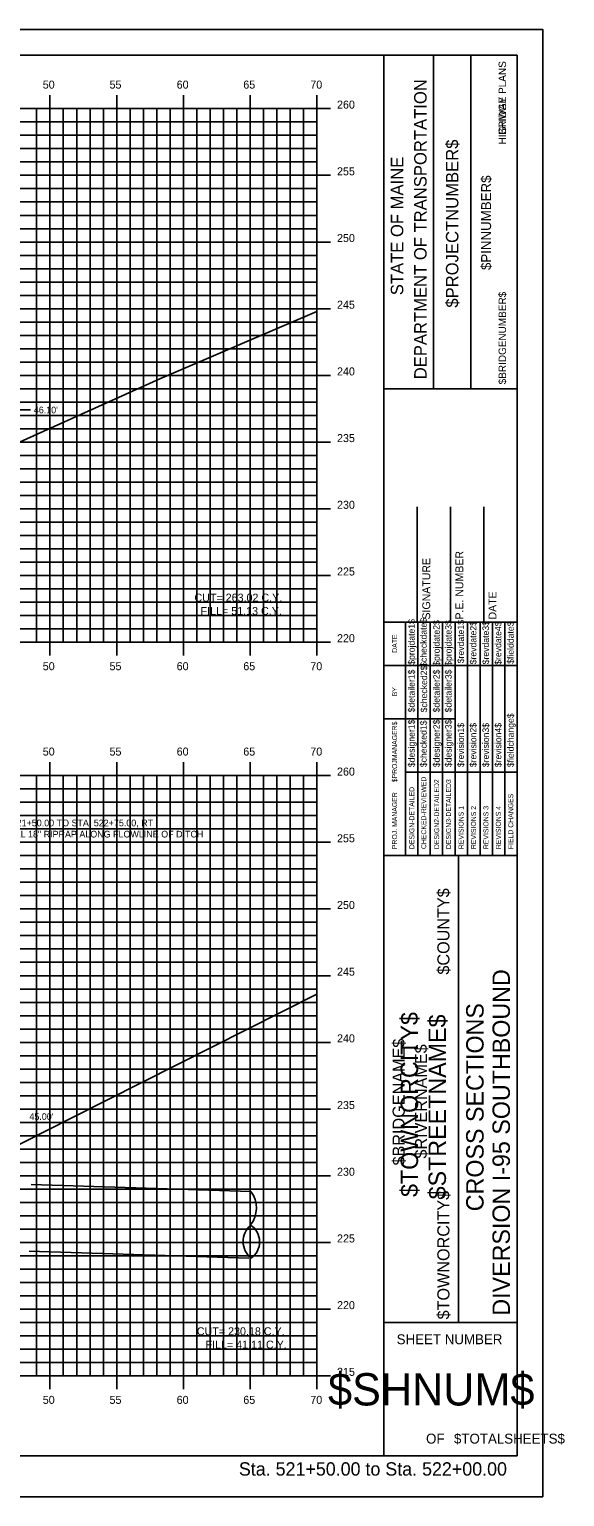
# Model space of a CAD drawing. Extents: x 1170543 to 1177585, y 609599 to 610623.
# Drawn here: x 1174740.3 to 1174780.3, y 609598.8 to 609708.8 of the extents above; entities that cross this region are included whole.
import ezdxf

# ---------------------------------------------------------------- set-up
doc = ezdxf.new("R2010")
doc.units = 0
for name, color, linetype in [('ANNOTATION', 7, 'Continuous'), ('BORDER', 7, 'Continuous'), ('BRIDGE_TITLE', 7, 'Continuous'), ('D_Drainage_Text', 7, 'Continuous'), ('D_Roadway_Centerline_Text', 7, 'Continuous'), ('H_V ANNOTATION', 7, 'Continuous'), ('HIGHWAY_TITLE', 7, 'Continuous'), ('MAJOR', 7, 'Continuous'), ('MINOR', 7, 'Continuous'), ('PLOT BOUNDARY', 7, 'Continuous'), ('S_Roadway_Centerline', 7, 'Continuous')]:
    doc.layers.add(name, color=color, linetype=linetype)

msp = doc.modelspace()

# ---------------------------------------------------------------- linework, layer by layer
at = {"layer": 'ANNOTATION'}
msp.add_line((1174740.34, 609680.28), (1174739.34, 609680.28), dxfattribs=at)
at = {"layer": 'BORDER'}
for p, q in [((1174776.8, 609706.87), (1174616.8, 609706.87)), ((1174766.8, 609601.88), (1174766.8, 609706.88)), ((1174770.53, 609681.87), (1174770.53, 609706.87)), ((1174773.32, 609681.87), (1174773.32, 609706.87)), ((1174776.8, 609601.88), (1174776.8, 609706.88)), ((1174766.8, 609681.87), (1174776.8, 609681.87)), ((1174769.3, 609664.38), (1174769.3, 609673.02)), ((1174771.8, 609664.38), (1174771.8, 609673.02)), ((1174774.3, 609664.38), (1174774.3, 609673.02)), ((1174766.8, 609664.38), (1174776.8, 609664.38)), ((1174766.8, 609646.88), (1174776.8, 609646.88)), ((1174772.39, 609611.88), (1174772.39, 609646.88)), ((1174766.8, 609611.88), (1174776.8, 609611.88)), ((1174616.8, 609601.87), (1174776.8, 609601.87))]:
    msp.add_line(p, q, dxfattribs=at)
for points in [[(1174768.42, 609661.13), (1174768.42, 609664.38)], [(1174769.35, 609646.88), (1174769.35, 609664.38)], [(1174770.28, 609664.38), (1174770.28, 609646.88)], [(1174771.21, 609646.88), (1174771.21, 609664.38)], [(1174772.14, 609646.88), (1174772.14, 609664.38)], [(1174773.07, 609646.88), (1174773.07, 609664.38)], [(1174774.01, 609646.88), (1174774.01, 609664.38)], [(1174774.94, 609646.88), (1174774.94, 609664.38)], [(1174775.87, 609646.88), (1174775.87, 609664.38)], [(1174768.42, 609646.88), (1174768.42, 609663.67)], [(1174766.8, 609661.13), (1174776.8, 609661.13)], [(1174766.8, 609657.13), (1174768.42, 609657.13)], [(1174768.42, 609657.13), (1174772.14, 609657.13)], [(1174768.42, 609653.13), (1174776.8, 609653.13)]]:
    msp.add_lwpolyline(points, dxfattribs=at)
at = {"layer": 'D_Drainage_Text'}
for p, q in [((1174740.39, 609622.21), (1174756.85, 609621.69)), ((1174740.24, 609617.21), (1174756.7, 609616.69))]:
    msp.add_line(p, q, dxfattribs=at)
for centre, radius, start, end in [((1174755.19, 609620.45), 2.07, 322.1091, 36.6507), ((1174757.91, 609617.94), 1.64, 131.2357, 230.0149), ((1174755.99, 609617.92), 1.51, 304.9578, 56.2928)]:
    msp.add_arc(centre, radius, start, end, dxfattribs=at)
at = {"layer": 'MAJOR'}
for p, q in [((1174741.8, 609703.87), (1174741.8, 609702.87)), ((1174746.8, 609703.87), (1174746.8, 609702.87)), ((1174751.8, 609703.87), (1174751.8, 609702.87)), ((1174756.8, 609703.87), (1174756.8, 609702.87)), ((1174761.8, 609703.87), (1174761.8, 609702.87)), ((1174621.8, 609702.87), (1174761.8, 609702.87)), ((1174621.8, 609702.87), (1174761.8, 609702.87)), ((1174741.8, 609662.87), (1174741.8, 609702.87)), ((1174746.8, 609662.87), (1174746.8, 609702.87)), ((1174751.8, 609662.87), (1174751.8, 609702.87)), ((1174756.8, 609662.87), (1174756.8, 609702.87)), ((1174762.8, 609702.87), (1174760.8, 609702.87)), ((1174761.8, 609662.87), (1174761.8, 609702.87)), ((1174761.8, 609662.87), (1174761.8, 609702.87)), ((1174621.8, 609697.87), (1174761.8, 609697.87)), ((1174762.8, 609697.87), (1174760.8, 609697.87)), ((1174621.8, 609692.87), (1174761.8, 609692.87)), ((1174762.8, 609692.87), (1174760.8, 609692.87)), ((1174621.8, 609687.87), (1174761.8, 609687.87)), ((1174762.8, 609687.87), (1174760.8, 609687.87)), ((1174621.8, 609682.87), (1174761.8, 609682.87)), ((1174762.8, 609682.87), (1174760.8, 609682.87)), ((1174621.8, 609677.87), (1174761.8, 609677.87)), ((1174762.8, 609677.87), (1174760.8, 609677.87)), ((1174621.8, 609672.87), (1174761.8, 609672.87)), ((1174762.8, 609672.87), (1174760.8, 609672.87)), ((1174621.8, 609667.87), (1174761.8, 609667.87)), ((1174762.8, 609667.87), (1174760.8, 609667.87)), ((1174621.8, 609662.87), (1174761.8, 609662.87)), ((1174621.8, 609662.87), (1174761.8, 609662.87)), ((1174741.8, 609661.87), (1174741.8, 609662.87)), ((1174746.8, 609661.87), (1174746.8, 609662.87)), ((1174751.8, 609661.87), (1174751.8, 609662.87)), ((1174756.8, 609661.87), (1174756.8, 609662.87)), ((1174762.8, 609662.87), (1174760.8, 609662.87)), ((1174761.8, 609661.87), (1174761.8, 609662.87)), ((1174741.8, 609653.87), (1174741.8, 609652.87)), ((1174746.8, 609653.87), (1174746.8, 609652.87)), ((1174751.8, 609653.87), (1174751.8, 609652.87)), ((1174756.8, 609653.87), (1174756.8, 609652.87)), ((1174761.8, 609653.87), (1174761.8, 609652.87)), ((1174621.8, 609652.87), (1174761.8, 609652.87)), ((1174621.8, 609652.87), (1174761.8, 609652.87)), ((1174741.8, 609607.87), (1174741.8, 609652.87)), ((1174746.8, 609607.87), (1174746.8, 609652.87)), ((1174751.8, 609607.87), (1174751.8, 609652.87)), ((1174756.8, 609607.87), (1174756.8, 609652.87)), ((1174762.8, 609652.87), (1174760.8, 609652.87)), ((1174761.8, 609607.87), (1174761.8, 609652.87)), ((1174761.8, 609607.87), (1174761.8, 609652.87)), ((1174621.8, 609647.87), (1174761.8, 609647.87)), ((1174762.8, 609647.87), (1174760.8, 609647.87)), ((1174621.8, 609642.87), (1174761.8, 609642.87)), ((1174762.8, 609642.87), (1174760.8, 609642.87)), ((1174621.8, 609637.87), (1174761.8, 609637.87)), ((1174762.8, 609637.87), (1174760.8, 609637.87)), ((1174621.8, 609632.87), (1174761.8, 609632.87)), ((1174762.8, 609632.87), (1174760.8, 609632.87)), ((1174621.8, 609627.87), (1174761.8, 609627.87)), ((1174762.8, 609627.87), (1174760.8, 609627.87)), ((1174621.8, 609622.87), (1174761.8, 609622.87)), ((1174762.8, 609622.87), (1174760.8, 609622.87)), ((1174621.8, 609617.87), (1174761.8, 609617.87)), ((1174762.8, 609617.87), (1174760.8, 609617.87)), ((1174621.8, 609612.87), (1174761.8, 609612.87)), ((1174762.8, 609612.87), (1174760.8, 609612.87)), ((1174621.8, 609607.87), (1174761.8, 609607.87)), ((1174621.8, 609607.87), (1174761.8, 609607.87)), ((1174741.8, 609606.87), (1174741.8, 609607.87)), ((1174746.8, 609606.87), (1174746.8, 609607.87)), ((1174751.8, 609606.87), (1174751.8, 609607.87)), ((1174756.8, 609606.87), (1174756.8, 609607.87)), ((1174762.8, 609607.87), (1174760.8, 609607.87)), ((1174761.8, 609606.87), (1174761.8, 609607.87))]:
    msp.add_line(p, q, dxfattribs=at)
at = {"layer": 'MINOR'}
for p, q in [((1174740.8, 609662.87), (1174740.8, 609702.87)), ((1174742.8, 609662.87), (1174742.8, 609702.87)), ((1174743.8, 609662.87), (1174743.8, 609702.87)), ((1174744.8, 609662.87), (1174744.8, 609702.87)), ((1174745.8, 609662.87), (1174745.8, 609702.87)), ((1174747.8, 609662.87), (1174747.8, 609702.87)), ((1174748.8, 609662.87), (1174748.8, 609702.87)), ((1174749.8, 609662.87), (1174749.8, 609702.87)), ((1174750.8, 609662.87), (1174750.8, 609702.87)), ((1174752.8, 609662.87), (1174752.8, 609702.87)), ((1174753.8, 609662.87), (1174753.8, 609702.87)), ((1174754.8, 609662.87), (1174754.8, 609702.87)), ((1174755.8, 609662.87), (1174755.8, 609702.87)), ((1174757.8, 609662.87), (1174757.8, 609702.87)), ((1174758.8, 609662.87), (1174758.8, 609702.87)), ((1174759.8, 609662.87), (1174759.8, 609702.87)), ((1174760.8, 609662.87), (1174760.8, 609702.87)), ((1174621.8, 609701.87), (1174761.8, 609701.87)), ((1174761.8, 609701.87), (1174760.8, 609701.87)), ((1174621.8, 609700.87), (1174761.8, 609700.87)), ((1174761.8, 609700.87), (1174760.8, 609700.87)), ((1174621.8, 609699.87), (1174761.8, 609699.87)), ((1174761.8, 609699.87), (1174760.8, 609699.87)), ((1174621.8, 609698.87), (1174761.8, 609698.87)), ((1174761.8, 609698.87), (1174760.8, 609698.87)), ((1174621.8, 609696.87), (1174761.8, 609696.87)), ((1174761.8, 609696.87), (1174760.8, 609696.87)), ((1174621.8, 609695.87), (1174761.8, 609695.87)), ((1174621.8, 609694.87), (1174761.8, 609694.87)), ((1174761.8, 609695.87), (1174760.8, 609695.87)), ((1174761.8, 609694.87), (1174760.8, 609694.87)), ((1174621.8, 609693.87), (1174761.8, 609693.87)), ((1174761.8, 609693.87), (1174760.8, 609693.87)), ((1174621.8, 609691.87), (1174761.8, 609691.87)), ((1174761.8, 609691.87), (1174760.8, 609691.87)), ((1174621.8, 609690.87), (1174761.8, 609690.87)), ((1174761.8, 609690.87), (1174760.8, 609690.87)), ((1174621.8, 609689.87), (1174761.8, 609689.87)), ((1174761.8, 609689.87), (1174760.8, 609689.87)), ((1174621.8, 609688.87), (1174761.8, 609688.87)), ((1174761.8, 609688.87), (1174760.8, 609688.87)), ((1174621.8, 609686.87), (1174761.8, 609686.87)), ((1174761.8, 609686.87), (1174760.8, 609686.87)), ((1174621.8, 609685.87), (1174761.8, 609685.87)), ((1174761.8, 609685.87), (1174760.8, 609685.87)), ((1174621.8, 609684.87), (1174761.8, 609684.87)), ((1174621.8, 609683.87), (1174761.8, 609683.87)), ((1174761.8, 609684.87), (1174760.8, 609684.87)), ((1174761.8, 609683.87), (1174760.8, 609683.87)), ((1174621.8, 609681.87), (1174761.8, 609681.87)), ((1174761.8, 609681.87), (1174760.8, 609681.87)), ((1174621.8, 609680.87), (1174761.8, 609680.87)), ((1174761.8, 609680.87), (1174760.8, 609680.87)), ((1174621.8, 609679.87), (1174761.8, 609679.87)), ((1174761.8, 609679.87), (1174760.8, 609679.87)), ((1174621.8, 609678.87), (1174761.8, 609678.87)), ((1174761.8, 609678.87), (1174760.8, 609678.87)), ((1174621.8, 609676.87), (1174761.8, 609676.87)), ((1174761.8, 609676.87), (1174760.8, 609676.87)), ((1174621.8, 609675.87), (1174761.8, 609675.87)), ((1174761.8, 609675.87), (1174760.8, 609675.87)), ((1174621.8, 609674.87), (1174761.8, 609674.87)), ((1174761.8, 609674.87), (1174760.8, 609674.87)), ((1174621.8, 609673.87), (1174761.8, 609673.87)), ((1174761.8, 609673.87), (1174760.8, 609673.87)), ((1174621.8, 609671.87), (1174761.8, 609671.87)), ((1174761.8, 609671.87), (1174760.8, 609671.87)), ((1174621.8, 609670.87), (1174761.8, 609670.87)), ((1174761.8, 609670.87), (1174760.8, 609670.87)), ((1174621.8, 609669.87), (1174761.8, 609669.87)), ((1174761.8, 609669.87), (1174760.8, 609669.87)), ((1174621.8, 609668.87), (1174761.8, 609668.87)), ((1174761.8, 609668.87), (1174760.8, 609668.87)), ((1174621.8, 609666.87), (1174761.8, 609666.87)), ((1174761.8, 609666.87), (1174760.8, 609666.87)), ((1174621.8, 609665.87), (1174761.8, 609665.87)), ((1174761.8, 609665.87), (1174760.8, 609665.87)), ((1174621.8, 609664.87), (1174761.8, 609664.87)), ((1174761.8, 609664.87), (1174760.8, 609664.87)), ((1174621.8, 609663.87), (1174761.8, 609663.87)), ((1174761.8, 609663.87), (1174760.8, 609663.87)), ((1174740.8, 609607.87), (1174740.8, 609652.87)), ((1174742.8, 609607.87), (1174742.8, 609652.87)), ((1174743.8, 609607.87), (1174743.8, 609652.87)), ((1174744.8, 609607.87), (1174744.8, 609652.87)), ((1174745.8, 609607.87), (1174745.8, 609652.87)), ((1174747.8, 609607.87), (1174747.8, 609652.87)), ((1174748.8, 609607.87), (1174748.8, 609652.87)), ((1174749.8, 609607.87), (1174749.8, 609652.87)), ((1174750.8, 609607.87), (1174750.8, 609652.87)), ((1174752.8, 609607.87), (1174752.8, 609652.87)), ((1174753.8, 609607.87), (1174753.8, 609652.87)), ((1174754.8, 609607.87), (1174754.8, 609652.87)), ((1174755.8, 609607.87), (1174755.8, 609652.87)), ((1174757.8, 609607.87), (1174757.8, 609652.87)), ((1174758.8, 609607.87), (1174758.8, 609652.87)), ((1174759.8, 609607.87), (1174759.8, 609652.87)), ((1174760.8, 609607.87), (1174760.8, 609652.87)), ((1174621.8, 609651.87), (1174761.8, 609651.87)), ((1174621.8, 609650.87), (1174761.8, 609650.87)), ((1174761.8, 609651.87), (1174760.8, 609651.87)), ((1174761.8, 609650.87), (1174760.8, 609650.87)), ((1174621.8, 609649.87), (1174761.8, 609649.87)), ((1174761.8, 609649.87), (1174760.8, 609649.87)), ((1174621.8, 609648.87), (1174761.8, 609648.87)), ((1174761.8, 609648.87), (1174760.8, 609648.87)), ((1174621.8, 609646.87), (1174761.8, 609646.87)), ((1174761.8, 609646.87), (1174760.8, 609646.87)), ((1174621.8, 609645.87), (1174761.8, 609645.87)), ((1174761.8, 609645.87), (1174760.8, 609645.87)), ((1174621.8, 609644.87), (1174761.8, 609644.87)), ((1174761.8, 609644.87), (1174760.8, 609644.87)), ((1174621.8, 609643.87), (1174761.8, 609643.87)), ((1174761.8, 609643.87), (1174760.8, 609643.87)), ((1174621.8, 609641.87), (1174761.8, 609641.87)), ((1174761.8, 609641.87), (1174760.8, 609641.87)), ((1174621.8, 609640.87), (1174761.8, 609640.87)), ((1174621.8, 609639.87), (1174761.8, 609639.87)), ((1174761.8, 609640.87), (1174760.8, 609640.87)), ((1174761.8, 609639.87), (1174760.8, 609639.87)), ((1174621.8, 609638.87), (1174761.8, 609638.87)), ((1174761.8, 609638.87), (1174760.8, 609638.87)), ((1174621.8, 609636.87), (1174761.8, 609636.87)), ((1174761.8, 609636.87), (1174760.8, 609636.87)), ((1174621.8, 609635.87), (1174761.8, 609635.87)), ((1174761.8, 609635.87), (1174760.8, 609635.87)), ((1174621.8, 609634.87), (1174761.8, 609634.87)), ((1174761.8, 609634.87), (1174760.8, 609634.87)), ((1174621.8, 609633.87), (1174761.8, 609633.87)), ((1174761.8, 609633.87), (1174760.8, 609633.87)), ((1174621.8, 609631.87), (1174761.8, 609631.87)), ((1174761.8, 609631.87), (1174760.8, 609631.87)), ((1174621.8, 609630.87), (1174761.8, 609630.87)), ((1174761.8, 609630.87), (1174760.8, 609630.87)), ((1174621.8, 609629.87), (1174761.8, 609629.87)), ((1174621.8, 609628.87), (1174761.8, 609628.87)), ((1174761.8, 609629.87), (1174760.8, 609629.87)), ((1174761.8, 609628.87), (1174760.8, 609628.87)), ((1174621.8, 609626.87), (1174761.8, 609626.87)), ((1174761.8, 609626.87), (1174760.8, 609626.87)), ((1174621.8, 609625.87), (1174761.8, 609625.87)), ((1174761.8, 609625.87), (1174760.8, 609625.87)), ((1174621.8, 609624.87), (1174761.8, 609624.87)), ((1174761.8, 609624.87), (1174760.8, 609624.87)), ((1174621.8, 609623.87), (1174761.8, 609623.87)), ((1174761.8, 609623.87), (1174760.8, 609623.87)), ((1174621.8, 609621.87), (1174761.8, 609621.87)), ((1174761.8, 609621.87), (1174760.8, 609621.87)), ((1174621.8, 609620.87), (1174761.8, 609620.87)), ((1174761.8, 609620.87), (1174760.8, 609620.87)), ((1174621.8, 609619.87), (1174761.8, 609619.87)), ((1174761.8, 609619.87), (1174760.8, 609619.87)), ((1174621.8, 609618.87), (1174761.8, 609618.87)), ((1174761.8, 609618.87), (1174760.8, 609618.87)), ((1174621.8, 609616.87), (1174761.8, 609616.87)), ((1174761.8, 609616.87), (1174760.8, 609616.87)), ((1174621.8, 609615.87), (1174761.8, 609615.87)), ((1174761.8, 609615.87), (1174760.8, 609615.87)), ((1174621.8, 609614.87), (1174761.8, 609614.87)), ((1174761.8, 609614.87), (1174760.8, 609614.87)), ((1174621.8, 609613.87), (1174761.8, 609613.87)), ((1174761.8, 609613.87), (1174760.8, 609613.87)), ((1174621.8, 609611.87), (1174761.8, 609611.87)), ((1174761.8, 609611.87), (1174760.8, 609611.87)), ((1174621.8, 609610.87), (1174761.8, 609610.87)), ((1174761.8, 609610.87), (1174760.8, 609610.87)), ((1174621.8, 609609.87), (1174761.8, 609609.87)), ((1174761.8, 609609.87), (1174760.8, 609609.87)), ((1174621.8, 609608.87), (1174761.8, 609608.87)), ((1174761.8, 609608.87), (1174760.8, 609608.87))]:
    msp.add_line(p, q, dxfattribs=at)
at = {"layer": 'PLOT BOUNDARY'}
msp.add_lwpolyline([(1174608.71, 609598.81), (1174778.71, 609598.81), (1174778.71, 609708.81), (1174608.71, 609708.81)], close=True, dxfattribs=at)
at = {"layer": 'S_Roadway_Centerline'}
for points in [[(1174735.95, 609676.27), (1174750.02, 609682.62), (1174761.8, 609687.67)], [(1174735.96, 609623.44), (1174743.43, 609627.21), (1174761.8, 609636.49)]]:
    msp.add_lwpolyline(points, dxfattribs=at)

# ---------------------------------------------------------------- texts
at = {"layer": 'ANNOTATION'}
for s, p in [("46.10'", (1174740.59, 609680.03)), ('STA. 521+50.00 TO STA. 522+75.00, RT', (1174737.26, 609649.07)), ('INSTALL 18" RIPRAP ALONG FLOWLINE OF DITCH', (1174737.26, 609648.23)), ("45.00'", (1174740.26, 609627.06))]:
    msp.add_text(s, height=0.5, dxfattribs=at).set_placement(p)
at = {"layer": 'BORDER'}
for s, height, rotation, p in [('DEPARTMENT OF TRANSPORTATION', 0.9318, 90, (1174770.01, 609682.58)), ('$PROJECTNUMBER$', 0.9318, 90, (1174772.39, 609687.95)), ('STATE OF MAINE', 0.9318, 90, (1174768.26, 609688.88)), ('$PINNUMBER$', 0.7453, 90, (1174774.84, 609690.77)), ('P.E. NUMBER', 0.5906, 90, (1174772.76, 609664.57)), ('SIGNATURE', 0.591, 90, (1174770.28, 609664.57)), ('DATE', 0.591, 90, (1174775.24, 609664.57)), ('$projdate1$', 0.4845, 90, (1174769.12, 609661.18)), ('$checkdate$', 0.4845, 90, (1174770.02, 609661.02)), ('$projdate2$', 0.4845, 90, (1174770.99, 609661.1)), ('$projdate3$', 0.4845, 90, (1174771.88, 609661.1)), ('$revdate1$', 0.485, 90, (1174772.81, 609661.29)), ('$revdate2$', 0.485, 90, (1174773.74, 609661.21)), ('$revdate3$', 0.485, 90, (1174774.68, 609661.21)), ('$revdate4$', 0.485, 90, (1174775.61, 609661.18)), ('$fielddate$', 0.4845, 90, (1174776.54, 609661.25)), ('DATE', 0.371, 90, (1174767.8, 609662.08)), ('$detailer1$', 0.4845, 90, (1174769.12, 609657.61)), ('$checked2$', 0.485, 90, (1174770.05, 609657.61)), ('$detailer2$', 0.4845, 90, (1174770.99, 609657.61)), ('$detailer3$', 0.4845, 90, (1174771.88, 609657.61)), ('BY', 0.371, 90, (1174767.8, 609658.81)), ('$fieldchange$', 0.4845, 90, (1174776.54, 609653.5)), ('$PROJMANAGER$', 0.3727, 90, (1174767.8, 609652.37)), ('$designer1$', 0.4845, 90, (1174769.12, 609653.5)), ('$checked1$', 0.485, 90, (1174770.02, 609653.5)), ('$designer2$', 0.4845, 90, (1174770.99, 609653.5)), ('$designer3$', 0.4845, 90, (1174771.88, 609653.5)), ('$revision1$', 0.4845, 90, (1174772.81, 609653.5)), ('$revision2$', 0.4845, 90, (1174773.74, 609653.5)), ('$revision3$', 0.4845, 90, (1174774.68, 609653.5)), ('$revision4$', 0.4845, 90, (1174775.61, 609653.5)), ('CHECKED-REVIEWED', 0.3727, 90, (1174769.98, 609647.36)), ('DESIGN2-DETAILED2', 0.3727, 90, (1174770.95, 609647.36)), ('DESIGN3-DETAILED3', 0.3727, 90, (1174771.84, 609647.36)), ('PROJ. MANAGER', 0.3727, 90, (1174767.8, 609647.36)), ('DESIGN-DETAILED', 0.3727, 90, (1174769.09, 609647.36)), ('FIELD CHANGES', 0.3727, 90, (1174776.5, 609647.36)), ('REVISIONS 1', 0.3727, 90, (1174772.78, 609647.36)), ('REVISIONS 2', 0.3727, 90, (1174773.71, 609647.36)), ('REVISIONS 3', 0.3727, 90, (1174774.64, 609647.36)), ('REVISIONS 4', 0.3727, 90, (1174775.57, 609647.36)), ('DIVERSION I-95 SOUTHBOUND', 1.3043, 90, (1174776.25, 609612.38)), ('CROSS SECTIONS', 1.3043, 90, (1174774.28, 609620.21)), ('SHEET NUMBER', 0.7453, 360, (1174767.77, 609610.24)), ('$SHNUM$', 2.419, 360, (1174762.63, 609605.65)), ('OF', 0.745, 360, (1174769.97, 609602.79)), ('$TOTALSHEETS$', 0.7453, 360, (1174772.06, 609602.79))]:
    msp.add_text(s, height=height, rotation=rotation, dxfattribs=at).set_placement(p)
at = {"layer": 'BRIDGE_TITLE'}
for s, height, p in [('BRIDGE PLANS', 0.559, (1174775.96, 609700.9)), ('$BRIDGENUMBER$', 0.559, (1174775.96, 609682.2)), ('$COUNTY$', 0.907, (1174771.72, 609637.95)), ('$BRIDGENAME$', 0.9072, (1174768.37, 609623.64)), ('$RIVERNAME$', 0.9072, (1174770.04, 609624.16)), ('$TOWNORCITY$', 0.9072, (1174771.72, 609612.1))]:
    msp.add_text(s, height=height, rotation=90, dxfattribs=at).set_placement(p)
at = {"layer": 'D_Roadway_Centerline_Text'}
for s, p in [('CUT= 263.02 C.Y.', (1174752.62, 609665.91)), ('FILL= 51.13 C.Y.', (1174753.08, 609664.91)), ('CUT= 230.18 C.Y.', (1174752.8, 609610.91)), ('FILL= 41.11 C.Y.', (1174753.45, 609609.91))]:
    msp.add_text(s, height=0.6, dxfattribs=at).set_placement(p)
at = {"layer": 'H_V ANNOTATION'}
for s, height, p in [('50', 0.6, (1174741.26, 609704.37)), ('55', 0.6, (1174746.26, 609704.37)), ('60', 0.6, (1174751.29, 609704.37)), ('65', 0.6, (1174756.28, 609704.37)), ('70', 0.6, (1174761.3, 609704.37)), ('260', 0.6, (1174763.3, 609702.87)), ('255', 0.6, (1174763.3, 609697.87)), ('250', 0.6, (1174763.3, 609692.87)), ('245', 0.6, (1174763.3, 609687.87)), ('240', 0.6, (1174763.3, 609682.87)), ('235', 0.6, (1174763.3, 609677.87)), ('230', 0.6, (1174763.3, 609672.87)), ('225', 0.6, (1174763.3, 609667.87)), ('220', 0.6, (1174763.3, 609662.87)), ('50', 0.6, (1174741.26, 609660.77)), ('55', 0.6, (1174746.26, 609660.77)), ('60', 0.6, (1174751.29, 609660.77)), ('65', 0.6, (1174756.28, 609660.77)), ('70', 0.6, (1174761.3, 609660.77)), ('50', 0.6, (1174741.26, 609654.37)), ('55', 0.6, (1174746.26, 609654.37)), ('60', 0.6, (1174751.29, 609654.37)), ('65', 0.6, (1174756.28, 609654.37)), ('70', 0.6, (1174761.3, 609654.37)), ('260', 0.6, (1174763.3, 609652.87)), ('255', 0.6, (1174763.3, 609647.87)), ('250', 0.6, (1174763.3, 609642.87)), ('245', 0.6, (1174763.3, 609637.87)), ('240', 0.6, (1174763.3, 609632.87)), ('235', 0.6, (1174763.3, 609627.87)), ('230', 0.6, (1174763.3, 609622.87)), ('225', 0.6, (1174763.3, 609617.87)), ('220', 0.6, (1174763.3, 609612.87)), ('215', 0.6, (1174763.3, 609607.87)), ('50', 0.6, (1174741.26, 609605.77)), ('55', 0.6, (1174746.26, 609605.77)), ('60', 0.6, (1174751.29, 609605.77)), ('65', 0.6, (1174756.28, 609605.77)), ('70', 0.6, (1174761.3, 609605.77)), ('Sta. 521+50.00 to Sta. 522+00.00', 1.0002, (1174755.95, 609600.39))]:
    msp.add_text(s, height=height, dxfattribs=at).set_placement(p)
at = {"layer": 'HIGHWAY_TITLE'}
for s, height, p in [('HIGHWAY PLANS', 0.559, (1174775.96, 609700.19)), ('$TOWNORCITY$', 1.3043, (1174769.37, 609621.28)), ('$STREETNAME$', 1.3043, (1174771.46, 609621.1))]:
    msp.add_text(s, height=height, rotation=90, dxfattribs=at).set_placement(p)

doc.saveas('drawing.dxf')
